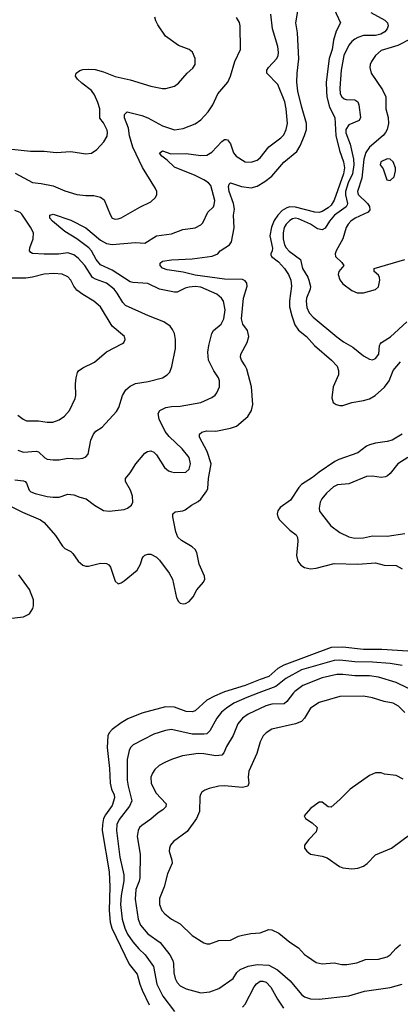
# Model space of a CAD drawing. Header units: inches. Extents: x 1305375 to 1407406, y 744550 to 841633.
# Tile 362 of 509: x 1352804 to 1355379, y 807895 to 814552. Entities that reach past the tile are written whole.
import ezdxf

# ---------------------------------------------------------------- set-up
doc = ezdxf.new("R2010")
doc.units = ezdxf.units.IN
doc.header["$MEASUREMENT"] = 0
doc.layers.add('B3850', color=7, linetype='Continuous')
doc.layers.add('B3851', color=7, linetype='Continuous')

msp = doc.modelspace()

# ---------------------------------------------------------------- linework, layer by layer
at = {"layer": 'B3850', "color": 5}
for points, elevation in [([(1354173.2, 810000), (1354120.8, 809979.2), (1354070.2, 809950), (1353990, 809879.8), (1353970, 809871.6), (1353930, 809875.6), (1353850, 809902.8), (1353790, 809906.6), (1353630, 809863.7), (1353535, 809825), (1353490, 809798.8), (1353430, 809753.6), (1353409.1, 809730.9), (1353400.5, 809710), (1353394.5, 809630), (1353410.1, 809490), (1353415, 809390), (1353425.4, 809350), (1353442.5, 809310), (1353444.6, 809290), (1353430, 809237.8), (1353384, 809176), (1353371.6, 809150), (1353363.3, 809110), (1353361.3, 809070), (1353408.4, 808790), (1353413.5, 808690), (1353408, 808530), (1353415.6, 808450), (1353427, 808410), (1353545.1, 808165.1), (1353599.4, 808099.4), (1353616.4, 808030), (1353632.3, 807990), (1353679.8, 807890)], 1120), ([(1354420.7, 810000), (1354340.2, 809970), (1354253, 809930), (1354202.2, 809897.8), (1354169.3, 809870), (1354138.2, 809830), (1354090, 809744.4), (1354070, 809724.6), (1354050, 809720.2), (1353970, 809722.1), (1353830, 809752.5), (1353790, 809747), (1353710, 809720.8), (1353572, 809650), (1353553.8, 809630), (1353543.5, 809610), (1353530.9, 809550), (1353531.4, 809410), (1353537, 809370), (1353563, 809270), (1353545.9, 809234.1), (1353475.7, 809144.3), (1353461.5, 809110), (1353458, 809070), (1353481.3, 808890), (1353509.2, 808770), (1353507.5, 808730), (1353489.7, 808630), (1353486.3, 808570), (1353497.4, 808470), (1353515.2, 808410), (1353534, 808370), (1353570, 808317.8), (1353608.6, 808270), (1353653.4, 808230), (1353708.7, 808150), (1353731.3, 808030), (1353770.9, 807950), (1353850, 807846.7)], 1140), ([(1354655.9, 810000), (1354610, 809942), (1354592.6, 809927.4), (1354510, 809923.7), (1354468.1, 809911.9), (1354350, 809856.5), (1354310.2, 809830), (1354278.8, 809790), (1354248.1, 809711.9), (1354202.6, 809637.4), (1354185.7, 809594.3), (1354170, 809578.5), (1354130, 809575.3), (1354050, 809588.1), (1354010, 809589.8), (1353905.7, 809574.3), (1353830, 809550.9), (1353785.5, 809530), (1353746.4, 809510), (1353717, 809483), (1353701.4, 809458.6), (1353691.5, 809430), (1353694, 809390), (1353724.3, 809324.3), (1353794.9, 809250), (1353792.9, 809230), (1353771.8, 809210), (1353739.5, 809190), (1353690, 809147.4), (1353630, 809104.7), (1353615.2, 809090), (1353605.4, 809070), (1353599.3, 809030), (1353617.8, 808910), (1353617, 808750), (1353612.8, 808727.2), (1353589.5, 808670), (1353585.5, 808605.5), (1353605.3, 808470), (1353620.9, 808430), (1353670, 808371.8), (1353753.6, 808313.6), (1353819.7, 808230), (1353839.7, 808190), (1353844.5, 808170), (1353846.6, 808106.6), (1353855.6, 808070), (1353870, 808041.1), (1353890, 808019.6), (1353930, 807998.2), (1354030, 807972.4), (1354090, 807978.2), (1354150, 808002.2), (1354248.3, 808070), (1354273.1, 808110), (1354295.4, 808130), (1354350, 808153.5), (1354410, 808163.6), (1354490, 808159.7), (1354546.9, 808126.9), (1354633.5, 808053.5), (1354710, 807960.9), (1354730, 807945.5), (1354770, 807931.4), (1354830, 807930.2), (1355030, 807951.8), (1355135.4, 807984.6), (1355310, 808007.9), (1355390, 808031.1)], 1160), ([(1355410, 809868.7), (1355367.3, 809910), (1355330, 809929.8), (1355270, 809941.8), (1355190, 809967.9), (1355130, 809978), (1354970, 809975.9), (1354830, 809935.5), (1354770, 809896.9), (1354731.4, 809828.6), (1354710, 809807.6), (1354670, 809790.7), (1354510, 809754.2), (1354470.4, 809730), (1354450.3, 809710), (1354431.5, 809670), (1354408.4, 809591.6), (1354353, 809470), (1354348.3, 809430), (1354353.6, 809390), (1354346.4, 809370), (1354310, 809360.2), (1354190, 809372), (1354151.2, 809368.8), (1354085.1, 809354.9), (1354056.3, 809343.7), (1354036.3, 809330), (1354026, 809314), (1354022.6, 809297.4), (1354020.6, 809199.4), (1353999.6, 809150), (1353937.3, 809062.7), (1353844.8, 808995.2), (1353823.7, 808970), (1353816, 808950), (1353815.6, 808930), (1353833.6, 808870), (1353834.2, 808850), (1353803.1, 808776.9), (1353781.2, 808690), (1353750.2, 808610), (1353749.3, 808569.3), (1353764.9, 808530), (1353785.6, 808505.6), (1353830, 808470.2), (1353890, 808438.9), (1353970, 808360.2), (1354050, 808310.3), (1354070, 808303.7), (1354090, 808304.2), (1354150, 808325.2), (1354230, 808329), (1354284.4, 808355.6), (1354310, 808363.1), (1354366.2, 808373.8), (1354430, 808377.6), (1354490, 808400.7), (1354510, 808399.2), (1354555.8, 808375.8), (1354630, 808313.8), (1354690, 808275.6), (1354730, 808232.2), (1354750, 808217), (1354810, 808178.4), (1354850, 808167.6), (1354930, 808174.6), (1354983.6, 808163.6), (1355016.6, 808163.4), (1355085.1, 808174.9), (1355142, 808198), (1355230, 808200.3), (1355290, 808214.9), (1355310.7, 808229.3), (1355347.7, 808272.3), (1355380, 808300)], 1180), ([(1355396.8, 809416.8), (1355350, 809441.3), (1355271.3, 809451.3), (1355250, 809460.7), (1355210, 809460.7), (1355170, 809442), (1355039.1, 809350), (1354970, 809278.4), (1354910, 809227), (1354890, 809229.5), (1354850, 809262.4), (1354830, 809262), (1354770, 809218.5), (1354729.1, 809170), (1354738, 809150), (1354782.5, 809122.5), (1354816.3, 809090), (1354810, 809061.2), (1354758.8, 809010), (1354730.8, 808970), (1354730.8, 808950), (1354746, 808930), (1354772, 808910), (1354850, 808896.4), (1354884.4, 808884.4), (1354966.8, 808826.8), (1354990, 808817), (1355050, 808810.3), (1355090, 808815.3), (1355130, 808828.4), (1355154.3, 808845.7), (1355210, 808904.6), (1355319.3, 808950), (1355510, 809093.4)], 1220), ([(1354310, 807875.3), (1354330, 807896.5), (1354390, 808012.7), (1354405.8, 808034.2), (1354430, 808050.2), (1354448.2, 808051.8), (1354470, 808043.8), (1354503, 808010), (1354547.3, 807930), (1354589.2, 807869.2)], 1140)]:
    msp.add_lwpolyline(points, dxfattribs=dict(at, elevation=elevation))
at = {"layer": 'B3851', "color": 5}
for points, elevation in [([(1352728.7, 811268.7), (1352822.4, 811222.4), (1352944.9, 811170), (1352970, 811152.9), (1353045.4, 811065.4), (1353092.7, 810992.7), (1353110, 810976.5), (1353150, 810955.8), (1353163.9, 810943.9), (1353199.3, 810890), (1353230, 810864.4), (1353250, 810856.4), (1353270, 810856.4), (1353350, 810878.4), (1353390, 810875.8), (1353406.1, 810866.1), (1353418.7, 810850), (1353450, 810756), (1353470, 810738.8), (1353490, 810744), (1353510, 810758), (1353597.6, 810830), (1353621.6, 810870), (1353631.8, 810908.2), (1353639.5, 810920.5), (1353650, 810930.8), (1353670, 810938.8), (1353690, 810938.8), (1353730, 810918.8), (1353750, 810898.8), (1353814, 810810), (1353836.5, 810770), (1353863.9, 810643.9), (1353878, 810618), (1353890, 810606.4), (1353910, 810602.6), (1353925.5, 810605.5), (1353950, 810618.3), (1353977.6, 810650), (1354002.7, 810697.3), (1354046.9, 810750), (1354055.6, 810770), (1354054, 810790), (1354018.8, 810870), (1354002.5, 810950), (1353990.8, 810970), (1353970, 810988.7), (1353898.9, 811030), (1353874.1, 811054.1), (1353858.8, 811090), (1353838.9, 811190), (1353839.5, 811210), (1353855.9, 811224.1), (1353908.2, 811231.8), (1353922, 811238), (1353965.1, 811270), (1354010, 811294.2), (1354030, 811310.3), (1354070, 811366.5), (1354076.6, 811383.4), (1354081.7, 811450), (1354097.9, 811550), (1354072.5, 811632.5), (1354019.7, 811730), (1354020.7, 811750), (1354036.9, 811763.1), (1354067.3, 811772.7), (1354130.2, 811770.2), (1354230, 811789.4), (1354270, 811804.2), (1354346.2, 811870), (1354372.7, 811910), (1354380.7, 811950), (1354372.8, 812070), (1354339.8, 812190), (1354330, 812212.8), (1354304.2, 812250), (1354297.2, 812270), (1354298.8, 812290), (1354343.1, 812370), (1354353.8, 812410), (1354344.7, 812450), (1354313.3, 812493.3), (1354303.3, 812530), (1354318.7, 812670), (1354342.6, 812750), (1354339.8, 812770), (1354330, 812785.7), (1354310, 812796.1), (1354190, 812797.7), (1353990, 812823.8), (1353910, 812845.8), (1353800.6, 812860.6), (1353770, 812871.6), (1353753.3, 812890), (1353753.8, 812906.2), (1353770, 812918.3), (1353830.7, 812929.3), (1353970, 812934.3), (1354106.1, 812953.9), (1354143.6, 812970), (1354160.7, 812990), (1354224, 813030), (1354237.4, 813050), (1354255.5, 813144.5), (1354250.4, 813230), (1354256.2, 813270), (1354250.5, 813310), (1354220.7, 813390), (1354216.1, 813423.9), (1354220.4, 813439.6), (1354230, 813448.2), (1354304.6, 813424.6), (1354370, 813415.8), (1354410, 813427.5), (1354462.8, 813457.2), (1354510, 813495), (1354590, 813589), (1354678.5, 813661.5), (1354701.2, 813698.8), (1354731.3, 813768.7), (1354743.8, 813810), (1354744.5, 813850), (1354710, 813967), (1354686.2, 814070), (1354678, 814130), (1354679.7, 814190), (1354692.3, 814287.8), (1354683.6, 814463.6), (1354672, 814530), (1354684.2, 814610)], 1120), ([(1354916.2, 814656.2), (1354974.9, 814530), (1354945.4, 814474.6), (1354927.2, 814412.8), (1354916.5, 814350), (1354896.2, 814290), (1354877.7, 814130), (1354878.2, 814070), (1354882.2, 814030), (1354900, 813960), (1354936.3, 813890), (1354942, 813770), (1354966.6, 813666.6), (1354994.5, 813590), (1355000.4, 813550), (1354993.5, 813510), (1354930, 813331.3), (1354910, 813298.5), (1354890, 813279.5), (1354850, 813254.3), (1354830, 813248.2), (1354800.9, 813250), (1354670, 813284.3), (1354630, 813285.9), (1354610, 813280.1), (1354579.1, 813260.9), (1354549.2, 813230.8), (1354525.1, 813194.9), (1354506, 813150), (1354496, 813090), (1354513.3, 813006.7), (1354511, 812989), (1354501.6, 812970), (1354503.1, 812963.1), (1354506.9, 812950), (1354554.5, 812914.5), (1354594.7, 812870), (1354621.9, 812830), (1354638.5, 812790), (1354643.3, 812750), (1354628, 812652), (1354628.7, 812610), (1354643.7, 812550), (1354666, 812490), (1354690, 812453.2), (1354743.9, 812410), (1354797.2, 812350), (1354914, 812250), (1354951, 812210), (1354960, 812180), (1354959.7, 812150), (1354923.9, 812070), (1354915.3, 811995.3), (1354924.5, 811964.5), (1354944, 811950), (1354970, 811943.2), (1354990, 811943.8), (1355050, 811963.2), (1355130, 811976.6), (1355170, 811988.9), (1355208.3, 812011.7), (1355272.5, 812067.5), (1355304, 812110), (1355330, 812179.6), (1355380.3, 812239.7)], 1120), ([(1352750, 813677.8), (1352877.3, 813662.6), (1352970, 813664.2), (1353050, 813653.7), (1353150, 813661.7), (1353250, 813644.9), (1353290, 813650.6), (1353324.8, 813675.2), (1353373.1, 813726.9), (1353394.6, 813765.4), (1353398.3, 813790), (1353395.6, 813804.4), (1353370, 813854), (1353346.7, 813886.7), (1353345.4, 813950), (1353332.7, 813992.7), (1353310, 814043.5), (1353290, 814072.8), (1353223.2, 814123.2), (1353195.1, 814150), (1353181.3, 814170), (1353186, 814190), (1353210, 814207.8), (1353230, 814214.3), (1353270, 814218.3), (1353314.8, 814214.8), (1353370, 814199.4), (1353450, 814167.5), (1353550, 814145.5), (1353690, 814101.7), (1353770, 814087), (1353792.9, 814087.1), (1353850, 814101.6), (1353878, 814122), (1353937.6, 814190), (1353974.9, 814225.1), (1353989.8, 814250), (1353990.8, 814290.8), (1353973.7, 814333.7), (1353949.8, 814349.8), (1353877.2, 814377.2), (1353790, 814441.3), (1353737.3, 814517.3), (1353724.1, 814544.1), (1353718.7, 814570)], 1180), ([(1352770, 811440.2), (1352830, 811435), (1352840.4, 811430), (1352850, 811418), (1352867.9, 811370), (1352880.1, 811360.1), (1352908.1, 811348.1), (1352990, 811327.7), (1353030, 811322.7), (1353070, 811324.5), (1353130, 811342.9), (1353170, 811340.2), (1353210, 811323.6), (1353253.2, 811313.2), (1353310, 811268.7), (1353370, 811234.4), (1353410, 811228.2), (1353510, 811241.3), (1353532.7, 811250), (1353559.5, 811270), (1353569.7, 811290.3), (1353567.3, 811330), (1353553.3, 811370), (1353519.7, 811430), (1353518.4, 811450), (1353550.9, 811489.1), (1353590, 811548.2), (1353650, 811621), (1353667.2, 811632.8), (1353690, 811636.3), (1353710, 811628), (1353730, 811610.4), (1353784.2, 811524.2), (1353810, 811502.6), (1353830, 811494), (1353850, 811490.2), (1353927.2, 811492.8), (1353950, 811513.4), (1353958.8, 811550), (1353950, 811591.3), (1353903.5, 811650), (1353814.4, 811734.4), (1353787.8, 811767.8), (1353747.6, 811850), (1353741.1, 811890), (1353751.8, 811910), (1353793.2, 811930), (1353830, 811937.5), (1353890, 811939), (1354030, 811962.8), (1354102.5, 811997.5), (1354125.7, 812014.3), (1354137.6, 812030), (1354154.3, 812070), (1354156.3, 812110), (1354149.6, 812130), (1354117.5, 812177.5), (1354082, 812250), (1354077, 812303), (1354083.9, 812350), (1354104.4, 812430), (1354115.4, 812450), (1354166.7, 812493.3), (1354183.8, 812530), (1354193.5, 812590), (1354182.4, 812650), (1354169.8, 812670), (1354136.5, 812696.5), (1354030, 812743.2), (1353990, 812748.4), (1353950, 812744.5), (1353922.9, 812737.1), (1353870, 812708.9), (1353850, 812708.9), (1353750, 812729.8), (1353670, 812767.3), (1353570, 812774.3), (1353550, 812780.5), (1353430, 812857.6), (1353350, 812894.8), (1353320.8, 812930), (1353288.3, 812988.3), (1353270.3, 813010.3), (1353190, 813070.6), (1353110, 813119.8), (1353026.6, 813190), (1353008, 813210), (1353006.6, 813230), (1353030, 813236.5), (1353150, 813196.5), (1353250, 813144.6), (1353350, 813060.7), (1353390, 813039.8), (1353430, 813031.8), (1353586.5, 813046.5), (1353650, 813041.5), (1353730, 813090.3), (1353830, 813104.9), (1353906.7, 813133.3), (1353990, 813145.8), (1354030, 813164.9), (1354042.3, 813177.7), (1354075.8, 813250), (1354113.6, 813286.4), (1354120.2, 813299.8), (1354122.9, 813330), (1354096.1, 813430), (1354079.8, 813450), (1354048.9, 813470), (1353990, 813499.4), (1353850, 813556), (1353802, 813602), (1353764.7, 813630), (1353750, 813650.7), (1353770, 813664.9), (1353825.7, 813645.7), (1353930, 813648.3), (1354030, 813634.6), (1354070, 813636.5), (1354103, 813657), (1354170, 813728.9), (1354190, 813742), (1354201.3, 813741.3), (1354210, 813740.4), (1354230, 813713), (1354250.9, 813650.9), (1354268.9, 813628.9), (1354330, 813591.3), (1354370, 813589.2), (1354410, 813603.2), (1354430, 813618.5), (1354488.3, 813691.7), (1354570, 813753.6), (1354590, 813773.7), (1354607, 813810), (1354615, 813850), (1354605.9, 813950), (1354597, 813997), (1354550, 814114.7), (1354475.4, 814190), (1354475.6, 814210), (1354486, 814230), (1354542.6, 814290), (1354552.1, 814310), (1354554.5, 814330), (1354549.8, 814370), (1354513.5, 814490), (1354502, 814590)], 1140), ([(1352773.9, 813513.9), (1352890, 813450.3), (1352950, 813445.5), (1353030, 813427.9), (1353110, 813394.4), (1353190, 813370.2), (1353250, 813363.6), (1353304.4, 813364.4), (1353350, 813353), (1353374, 813334), (1353414.6, 813234.6), (1353430, 813210.7), (1353450, 813203.8), (1353470, 813204.9), (1353490, 813212), (1353615.6, 813284.4), (1353690, 813319.5), (1353722, 813350), (1353732.3, 813370), (1353732.3, 813390), (1353722.9, 813410), (1353633.3, 813553.3), (1353569, 813690), (1353547.2, 813767.2), (1353539.3, 813819.3), (1353511.5, 813888.5), (1353513.6, 813910), (1353531.7, 813928.3), (1353630, 813903.8), (1353670, 813889.2), (1353770, 813833.4), (1353850, 813808.2), (1353910, 813816), (1353991.6, 813848.4), (1354030, 813875.8), (1354079.7, 813930), (1354110, 813975.5), (1354143.1, 814050), (1354211.2, 814130), (1354228.9, 814171.1), (1354259.2, 814270), (1354296.4, 814350), (1354295.8, 814510), (1354290, 814534), (1354270, 814566)], 1160), ([(1355180, 814600), (1355273.7, 814550), (1355291.6, 814530), (1355296.5, 814510), (1355290.2, 814490), (1355273.6, 814470), (1355246.1, 814453.9), (1355210, 814445.6), (1355130, 814445), (1355090, 814432.5), (1355070, 814421), (1355050, 814405.3), (1355030, 814380.9), (1354997.2, 814310), (1354979.2, 814210), (1354969.5, 814090), (1354972.2, 814050), (1354982.8, 814030), (1354998, 814018), (1355012.7, 814012.7), (1355070, 814010.2), (1355090, 813997.4), (1355097.3, 813977.3), (1355108.2, 813891.8), (1355099.5, 813870), (1355030, 813840.9), (1355010.1, 813810), (1355010, 813787.2), (1355040.3, 813710), (1355061.1, 813610), (1355064, 813570), (1355055.6, 813510), (1355025.9, 813450), (1355007.2, 813390), (1355006.9, 813366.9), (1355020.5, 813310), (1355018.7, 813301.3), (1355012.5, 813287.5), (1354933.8, 813230), (1354900.1, 813190), (1354870, 813143.1), (1354850, 813131.4), (1354818.1, 813138.1), (1354769.8, 813170), (1354690, 813205), (1354670, 813209.1), (1354650, 813205), (1354630, 813194.5), (1354605.2, 813170), (1354592.7, 813147.3), (1354585.1, 813110), (1354586.4, 813070), (1354596.1, 813030), (1354606.3, 813010), (1354626.8, 812986.8), (1354702.6, 812930), (1354715.9, 812870), (1354752, 812812), (1354760.7, 812790), (1354771.1, 812748.9), (1354768, 812730), (1354743, 812670), (1354740.8, 812650), (1354745.8, 812605.8), (1354761.3, 812570), (1354790, 812540.7), (1354950, 812406.9), (1354994.4, 812374.4), (1355057.9, 812337.9), (1355130, 812280.4), (1355170, 812257.1), (1355190, 812252.7), (1355210, 812261.6), (1355233.8, 812290), (1355237.1, 812350), (1355241.9, 812358.1), (1355251, 812370), (1355311.6, 812408.4), (1355422.4, 812510)], 1140), ([(1355450, 814422.7), (1355361.6, 814378.4), (1355250, 814342.8), (1355210.1, 814309.9), (1355182.6, 814270), (1355174.6, 814250), (1355171.7, 814230), (1355181.1, 814190), (1355258.3, 814078.2), (1355279.7, 814030), (1355280.2, 813950), (1355296.2, 813890), (1355298.8, 813850), (1355290.2, 813810), (1355279.1, 813790), (1355261.5, 813770), (1355169.2, 813690.8), (1355145.9, 813654.1), (1355132.3, 813610), (1355119, 813481), (1355089.3, 813390), (1355094.4, 813370), (1355157.2, 813310), (1355170.2, 813290), (1355172.5, 813267.5), (1355162, 813250), (1355072.6, 813210), (1355043.2, 813190), (1355024.7, 813170), (1355012.7, 813147.3), (1354988.5, 813071.5), (1354943.6, 812990), (1354938.3, 812970), (1354940.9, 812950), (1354982.4, 812910), (1354995.5, 812890), (1354962.4, 812850), (1354958.7, 812830), (1354970, 812794), (1354990, 812765.5), (1355050, 812721), (1355086.4, 812706.4), (1355130, 812706), (1355210, 812726.8), (1355230, 812746), (1355240.7, 812790), (1355238.4, 812810), (1355230, 812825.2), (1355202.7, 812850), (1355201.2, 812870), (1355408.3, 812931.7)], 1160), ([(1352790, 811642.3), (1352830, 811628), (1352915.3, 811635.3), (1352930.1, 811630.1), (1352973.4, 811590), (1352990, 811581.7), (1353030, 811575.6), (1353070, 811576.5), (1353130, 811586.5), (1353197.3, 811582.7), (1353230, 811586.7), (1353250, 811595.5), (1353266.6, 811613.4), (1353285.3, 811710), (1353303.1, 811750), (1353319.6, 811770), (1353362.5, 811797.5), (1353457.8, 811902.2), (1353474, 811930), (1353498, 812010), (1353522.4, 812050), (1353550, 812073.4), (1353586.9, 812093.1), (1353673.2, 812106.8), (1353769.7, 812130.3), (1353802, 812150), (1353818.4, 812170), (1353833.7, 812206.3), (1353858.2, 812330), (1353857.3, 812390), (1353849.8, 812429.8), (1353838, 812458), (1353820.6, 812480.6), (1353778, 812510), (1353674, 812550), (1353520.3, 812620.3), (1353500.7, 812640.7), (1353463.9, 812703.9), (1353442, 812730), (1353389.9, 812769.9), (1353316.9, 812796.9), (1353296.2, 812810), (1353244.5, 812890), (1353199.8, 812939.8), (1353170, 812961.5), (1353130, 812974.8), (1353066.6, 812966.6), (1352970, 812965.8), (1352891.3, 812971.3), (1352878.3, 812978.3), (1352869.6, 812990), (1352871.2, 813010), (1352895.6, 813070), (1352896.8, 813110), (1352877, 813150), (1352817.3, 813237.3), (1352807.9, 813247.9), (1352770, 813262)], 1160), ([(1352790, 811877.3), (1352827, 811850), (1352850, 811840.7), (1352930, 811839.7), (1352990, 811830.2), (1353028.7, 811831.3), (1353070, 811847.2), (1353107.6, 811872.4), (1353139.7, 811910), (1353178.7, 811990), (1353183, 812010), (1353181, 812090), (1353185.1, 812130), (1353194, 812166), (1353202, 812178), (1353230, 812198.4), (1353310, 812237), (1353390, 812305.3), (1353498, 812362), (1353509, 812370), (1353517.2, 812390), (1353512.3, 812410), (1353430, 812479.6), (1353349.7, 812610), (1353305.1, 812650), (1353230, 812693.5), (1353190, 812723.1), (1353170, 812749.7), (1353150.5, 812790.5), (1353130, 812812.9), (1353090, 812830.6), (1353035.2, 812835.2), (1352970, 812831.6), (1352890, 812811.3), (1352845.1, 812805.1), (1352710, 812804.1)], 1180), ([(1355390.3, 811750), (1355324.4, 811710), (1355290, 811699.5), (1355210.2, 811689.8), (1355170, 811677.8), (1355150, 811668.4), (1355090, 811622.8), (1354961.5, 811578.5), (1354935.2, 811564.8), (1354830, 811493.1), (1354783.9, 811456.1), (1354710.2, 811410), (1354691.9, 811390), (1354636.1, 811303.9), (1354566.6, 811253.4), (1354550, 811231.8), (1354544.9, 811210), (1354549.2, 811190), (1354561.3, 811170), (1354630, 811100.9), (1354673.1, 811070), (1354684, 811050), (1354685.8, 811025.8), (1354677.1, 810930), (1354685.8, 810890), (1354704.7, 810864.7), (1354730, 810848.1), (1354770, 810840.2), (1354810, 810843.8), (1354930, 810875.8), (1355090, 810870.9), (1355210, 810878.8), (1355270, 810863.9), (1355350, 810861.3), (1355390, 810840.2)], 1120), ([(1355430, 811592.7), (1355361.1, 811550), (1355310, 811483.5), (1355292.2, 811467.8), (1355278, 811462), (1355250, 811457.8), (1355190, 811465.6), (1355150, 811463.8), (1355030, 811414.2), (1354953.9, 811406.1), (1354926.6, 811393.4), (1354879, 811350), (1354848, 811312), (1354836.9, 811290), (1354828.9, 811250), (1354831.7, 811230), (1354844.2, 811210), (1354909.3, 811129.3), (1354970, 811084), (1355030, 811056.5), (1355070, 811046.7), (1355129, 811049), (1355190, 811061.3), (1355290, 811059.7), (1355410, 811078)], 1140), ([(1352730, 810502.4), (1352830, 810514.6), (1352870, 810535.3), (1352893.6, 810570), (1352898, 810590), (1352896.8, 810630), (1352870, 810699.7), (1352798.9, 810798.9)], 1120), ([(1355430, 810282.7), (1355254, 810294), (1355130, 810293.2), (1354989.4, 810309.4), (1354910, 810307.5), (1354590, 810188.6), (1354550, 810166.3), (1354489.7, 810110.3), (1354430, 810091.2), (1354330, 810050.3), (1354190, 810006.6), (1354173.2, 810000)], 1120), ([(1355390, 810184.7), (1355310, 810198.6), (1355190, 810208.7), (1355070.3, 810210.3), (1354970, 810221.4), (1354930, 810219.9), (1354710, 810156.9), (1354603.3, 810096.7), (1354536.7, 810043.3), (1354420.7, 810000)], 1140), ([(1356399.5, 810000), (1356290, 810017.6), (1356270, 810029.7), (1356210, 810092.8), (1356170, 810104.5), (1356030, 810084.7), (1355910, 810056.8), (1355846.9, 810033.1), (1355750, 810019.6), (1355557.2, 810042.8), (1355430, 810031.3), (1355350.9, 810070.9), (1355230, 810107), (1355170, 810116.4), (1355070, 810115.8), (1354990, 810124), (1354950, 810123.6), (1354850, 810102.5), (1354718.9, 810050), (1354663.8, 810010), (1354655.9, 810000)], 1160)]:
    msp.add_lwpolyline(points, dxfattribs=dict(at, elevation=elevation))
at = {"layer": 'B3851', "color": 5, "elevation": 1180}
msp.add_lwpolyline([(1355290, 813611.8), (1355247, 813590), (1355242.4, 813570), (1355263.4, 813543.4), (1355287.7, 813470), (1355310, 813464.9), (1355338, 813490), (1355347, 813530), (1355345.1, 813550), (1355330, 813592), (1355310, 813609.5)], close=True, dxfattribs=at)

doc.saveas('drawing.dxf')
